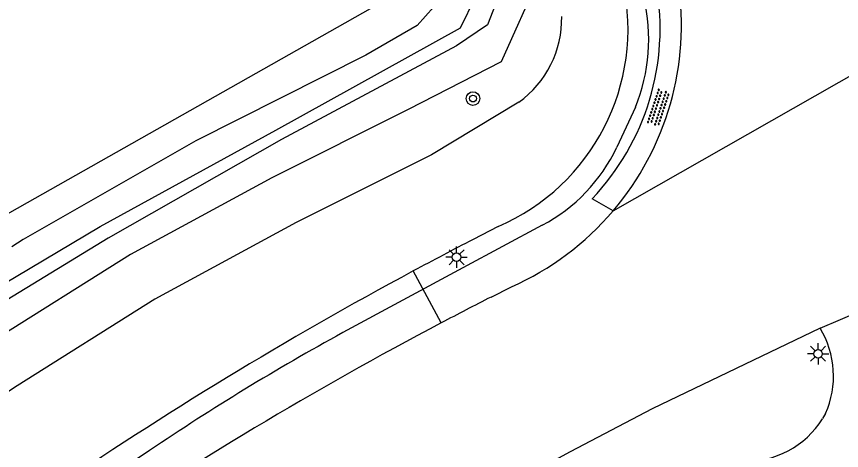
# Model space of a CAD drawing. Extents: x 124000 to 128010, y 398999 to 403000.
# Drawn here: x 124887.05 to 124935.59, y 402884.28 to 402909.83 of the extents above; entities that cross this region are included whole.
import ezdxf

# ---------------------------------------------------------------- set-up
doc = ezdxf.new("R2010")
doc.units = 0
for name, color, linetype in [('gg-knt-BGT kruinlijn', 7, 'Continuous'), ('gg-knt-bovenkant onderkant talud', 7, 'Continuous'), ('gg-knt-verharding', 7, 'Continuous'), ('gg-kntw-beschoeiing', 7, 'Continuous'), ('gg-kntw-bovenkant insteek waterloop', 7, 'Continuous'), ('gg-kntw-waterlijn', 7, 'Continuous'), ('gt-grn-weggrens', 7, 'Continuous'), ('gt-knt-geleideconstructie', 7, 'Continuous'), ('gt-symb-boom', 7, 'Continuous'), ('gt-symb-lichtmast', 7, 'Continuous'), ('gt-symb-overige verharding', 7, 'Continuous'), ('gx-grn-maaiveld', 7, 'Continuous')]:
    doc.layers.add(name, color=color, linetype=linetype)

# ---------------------------------------------------------------- blocks, each defined once
blk = doc.blocks.new('gt0-OVH')
at = {"layer": 'gt-symb-overige verharding'}
for points in [[(-0.972, 0.298), (-0.967, 0.308), (-0.965, 0.319), (-0.966, 0.33), (-0.971, 0.34), (-0.978, 0.348), (-0.988, 0.353), (-0.999, 0.355), (-1.01, 0.354), (-1.02, 0.349), (-1.028, 0.342), (-1.033, 0.332), (-1.035, 0.321), (-1.034, 0.31), (-1.029, 0.3), (-1.022, 0.292), (-1.012, 0.287), (-1.001, 0.285), (-0.99, 0.286), (-0.98, 0.291)], [(-0.872, 0.106), (-0.867, 0.116), (-0.865, 0.126), (-0.866, 0.137), (-0.871, 0.147), (-0.878, 0.156), (-0.888, 0.161), (-0.899, 0.163), (-0.91, 0.162), (-0.92, 0.157), (-0.928, 0.15), (-0.933, 0.14), (-0.935, 0.129), (-0.934, 0.118), (-0.929, 0.108), (-0.922, 0.1), (-0.912, 0.095), (-0.901, 0.092), (-0.89, 0.094), (-0.88, 0.098)], [(-0.772, 0.298), (-0.767, 0.308), (-0.765, 0.319), (-0.766, 0.33), (-0.771, 0.34), (-0.778, 0.348), (-0.788, 0.353), (-0.799, 0.355), (-0.81, 0.354), (-0.82, 0.349), (-0.828, 0.342), (-0.833, 0.332), (-0.835, 0.321), (-0.834, 0.31), (-0.829, 0.3), (-0.822, 0.292), (-0.812, 0.287), (-0.801, 0.285), (-0.79, 0.286), (-0.78, 0.291)], [(-0.672, 0.106), (-0.667, 0.116), (-0.665, 0.126), (-0.666, 0.137), (-0.671, 0.147), (-0.678, 0.156), (-0.688, 0.161), (-0.699, 0.163), (-0.71, 0.162), (-0.72, 0.157), (-0.728, 0.15), (-0.733, 0.14), (-0.735, 0.129), (-0.734, 0.118), (-0.729, 0.108), (-0.722, 0.1), (-0.712, 0.095), (-0.701, 0.092), (-0.69, 0.094), (-0.68, 0.098)], [(-0.572, 0.298), (-0.567, 0.308), (-0.565, 0.319), (-0.566, 0.33), (-0.571, 0.34), (-0.578, 0.348), (-0.588, 0.353), (-0.599, 0.355), (-0.61, 0.354), (-0.62, 0.349), (-0.628, 0.342), (-0.633, 0.332), (-0.635, 0.321), (-0.634, 0.31), (-0.629, 0.3), (-0.622, 0.292), (-0.612, 0.287), (-0.601, 0.285), (-0.59, 0.286), (-0.58, 0.291)], [(-0.472, 0.106), (-0.467, 0.116), (-0.465, 0.126), (-0.466, 0.137), (-0.471, 0.147), (-0.478, 0.156), (-0.488, 0.161), (-0.499, 0.163), (-0.51, 0.162), (-0.52, 0.157), (-0.528, 0.15), (-0.533, 0.14), (-0.535, 0.129), (-0.534, 0.118), (-0.529, 0.108), (-0.522, 0.1), (-0.512, 0.095), (-0.501, 0.092), (-0.49, 0.094), (-0.48, 0.098)], [(-0.372, 0.298), (-0.367, 0.308), (-0.365, 0.319), (-0.366, 0.33), (-0.371, 0.34), (-0.378, 0.348), (-0.388, 0.353), (-0.399, 0.355), (-0.41, 0.354), (-0.42, 0.349), (-0.428, 0.342), (-0.433, 0.332), (-0.435, 0.321), (-0.434, 0.31), (-0.429, 0.3), (-0.422, 0.292), (-0.412, 0.287), (-0.401, 0.285), (-0.39, 0.286), (-0.38, 0.291)], [(-0.272, 0.106), (-0.267, 0.116), (-0.265, 0.126), (-0.266, 0.137), (-0.271, 0.147), (-0.278, 0.156), (-0.288, 0.161), (-0.299, 0.163), (-0.31, 0.162), (-0.32, 0.157), (-0.328, 0.15), (-0.333, 0.14), (-0.335, 0.129), (-0.334, 0.118), (-0.329, 0.108), (-0.322, 0.1), (-0.312, 0.095), (-0.301, 0.092), (-0.29, 0.094), (-0.28, 0.098)], [(-0.172, 0.298), (-0.167, 0.308), (-0.165, 0.319), (-0.166, 0.33), (-0.171, 0.34), (-0.178, 0.348), (-0.188, 0.353), (-0.199, 0.355), (-0.21, 0.354), (-0.22, 0.349), (-0.228, 0.342), (-0.233, 0.332), (-0.235, 0.321), (-0.234, 0.31), (-0.229, 0.3), (-0.222, 0.292), (-0.212, 0.287), (-0.201, 0.285), (-0.19, 0.286), (-0.18, 0.291)], [(-0.072, 0.106), (-0.067, 0.116), (-0.065, 0.126), (-0.066, 0.137), (-0.071, 0.147), (-0.078, 0.156), (-0.088, 0.161), (-0.099, 0.163), (-0.11, 0.162), (-0.12, 0.157), (-0.128, 0.15), (-0.133, 0.14), (-0.135, 0.129), (-0.134, 0.118), (-0.129, 0.108), (-0.122, 0.1), (-0.112, 0.095), (-0.101, 0.092), (-0.09, 0.094), (-0.08, 0.098)], [(0.028, 0.298), (0.033, 0.308), (0.035, 0.319), (0.034, 0.33), (0.029, 0.34), (0.022, 0.348), (0.012, 0.353), (0.001, 0.355), (-0.01, 0.354), (-0.02, 0.349), (-0.028, 0.342), (-0.033, 0.332), (-0.035, 0.321), (-0.034, 0.31), (-0.029, 0.3), (-0.022, 0.292), (-0.012, 0.287), (-0.001, 0.285), (0.01, 0.286), (0.02, 0.291)], [(0.128, 0.106), (0.133, 0.116), (0.135, 0.126), (0.134, 0.137), (0.129, 0.147), (0.122, 0.156), (0.112, 0.161), (0.101, 0.163), (0.09, 0.162), (0.08, 0.157), (0.072, 0.15), (0.067, 0.14), (0.065, 0.129), (0.066, 0.118), (0.071, 0.108), (0.078, 0.1), (0.088, 0.095), (0.099, 0.092), (0.11, 0.094), (0.12, 0.098)], [(0.228, 0.298), (0.233, 0.308), (0.235, 0.319), (0.234, 0.33), (0.229, 0.34), (0.222, 0.348), (0.212, 0.353), (0.201, 0.355), (0.19, 0.354), (0.18, 0.349), (0.172, 0.342), (0.167, 0.332), (0.165, 0.321), (0.166, 0.31), (0.171, 0.3), (0.178, 0.292), (0.188, 0.287), (0.199, 0.285), (0.21, 0.286), (0.22, 0.291)], [(0.328, 0.106), (0.333, 0.116), (0.335, 0.126), (0.334, 0.137), (0.329, 0.147), (0.322, 0.156), (0.312, 0.161), (0.301, 0.163), (0.29, 0.162), (0.28, 0.157), (0.272, 0.15), (0.267, 0.14), (0.265, 0.129), (0.266, 0.118), (0.271, 0.108), (0.278, 0.1), (0.288, 0.095), (0.299, 0.092), (0.31, 0.094), (0.32, 0.098)], [(0.428, 0.298), (0.433, 0.308), (0.435, 0.319), (0.434, 0.33), (0.429, 0.34), (0.422, 0.348), (0.412, 0.353), (0.401, 0.355), (0.39, 0.354), (0.38, 0.349), (0.372, 0.342), (0.367, 0.332), (0.365, 0.321), (0.366, 0.31), (0.371, 0.3), (0.378, 0.292), (0.388, 0.287), (0.399, 0.285), (0.41, 0.286), (0.42, 0.291)], [(0.528, 0.106), (0.533, 0.116), (0.535, 0.126), (0.534, 0.137), (0.529, 0.147), (0.522, 0.156), (0.512, 0.161), (0.501, 0.163), (0.49, 0.162), (0.48, 0.157), (0.472, 0.15), (0.467, 0.14), (0.465, 0.129), (0.466, 0.118), (0.471, 0.108), (0.478, 0.1), (0.488, 0.095), (0.499, 0.092), (0.51, 0.094), (0.52, 0.098)], [(0.628, 0.298), (0.633, 0.308), (0.635, 0.319), (0.634, 0.33), (0.629, 0.34), (0.622, 0.348), (0.612, 0.353), (0.601, 0.355), (0.59, 0.354), (0.58, 0.349), (0.572, 0.342), (0.567, 0.332), (0.565, 0.321), (0.566, 0.31), (0.571, 0.3), (0.578, 0.292), (0.588, 0.287), (0.599, 0.285), (0.61, 0.286), (0.62, 0.291)], [(0.728, 0.106), (0.733, 0.116), (0.735, 0.126), (0.734, 0.137), (0.729, 0.147), (0.722, 0.156), (0.712, 0.161), (0.701, 0.163), (0.69, 0.162), (0.68, 0.157), (0.672, 0.15), (0.667, 0.14), (0.665, 0.129), (0.666, 0.118), (0.671, 0.108), (0.678, 0.1), (0.688, 0.095), (0.699, 0.092), (0.71, 0.094), (0.72, 0.098)], [(0.828, 0.298), (0.833, 0.308), (0.835, 0.319), (0.834, 0.33), (0.829, 0.34), (0.822, 0.348), (0.812, 0.353), (0.801, 0.355), (0.79, 0.354), (0.78, 0.349), (0.772, 0.342), (0.767, 0.332), (0.765, 0.321), (0.766, 0.31), (0.771, 0.3), (0.778, 0.292), (0.788, 0.287), (0.799, 0.285), (0.81, 0.286), (0.82, 0.291)], [(0.928, 0.106), (0.933, 0.116), (0.935, 0.126), (0.934, 0.137), (0.929, 0.147), (0.922, 0.156), (0.912, 0.161), (0.901, 0.163), (0.89, 0.162), (0.88, 0.157), (0.872, 0.15), (0.867, 0.14), (0.865, 0.129), (0.866, 0.118), (0.871, 0.108), (0.878, 0.1), (0.888, 0.095), (0.899, 0.092), (0.91, 0.094), (0.92, 0.098)], [(1.028, 0.298), (1.033, 0.308), (1.035, 0.319), (1.034, 0.33), (1.029, 0.34), (1.022, 0.348), (1.012, 0.353), (1.001, 0.355), (0.99, 0.354), (0.98, 0.349), (0.972, 0.342), (0.967, 0.332), (0.965, 0.321), (0.966, 0.31), (0.971, 0.3), (0.978, 0.292), (0.988, 0.287), (0.999, 0.285), (1.01, 0.286), (1.02, 0.291)], [(-0.972, -0.142), (-0.967, -0.132), (-0.965, -0.121), (-0.966, -0.11), (-0.971, -0.1), (-0.978, -0.092), (-0.988, -0.087), (-0.999, -0.085), (-1.01, -0.086), (-1.02, -0.091), (-1.028, -0.098), (-1.033, -0.108), (-1.035, -0.119), (-1.034, -0.13), (-1.029, -0.14), (-1.022, -0.148), (-1.012, -0.153), (-1.001, -0.155), (-0.99, -0.154), (-0.98, -0.149)], [(-0.872, -0.334), (-0.867, -0.324), (-0.865, -0.314), (-0.866, -0.303), (-0.871, -0.293), (-0.878, -0.284), (-0.888, -0.279), (-0.899, -0.277), (-0.91, -0.278), (-0.92, -0.283), (-0.928, -0.29), (-0.933, -0.3), (-0.935, -0.311), (-0.934, -0.322), (-0.929, -0.332), (-0.922, -0.34), (-0.912, -0.345), (-0.901, -0.348), (-0.89, -0.346), (-0.88, -0.342)], [(-0.772, -0.142), (-0.767, -0.132), (-0.765, -0.121), (-0.766, -0.11), (-0.771, -0.1), (-0.778, -0.092), (-0.788, -0.087), (-0.799, -0.085), (-0.81, -0.086), (-0.82, -0.091), (-0.828, -0.098), (-0.833, -0.108), (-0.835, -0.119), (-0.834, -0.13), (-0.829, -0.14), (-0.822, -0.148), (-0.812, -0.153), (-0.801, -0.155), (-0.79, -0.154), (-0.78, -0.149)], [(-0.672, -0.334), (-0.667, -0.324), (-0.665, -0.314), (-0.666, -0.303), (-0.671, -0.293), (-0.678, -0.284), (-0.688, -0.279), (-0.699, -0.277), (-0.71, -0.278), (-0.72, -0.283), (-0.728, -0.29), (-0.733, -0.3), (-0.735, -0.311), (-0.734, -0.322), (-0.729, -0.332), (-0.722, -0.34), (-0.712, -0.345), (-0.701, -0.348), (-0.69, -0.346), (-0.68, -0.342)], [(-0.572, -0.142), (-0.567, -0.132), (-0.565, -0.121), (-0.566, -0.11), (-0.571, -0.1), (-0.578, -0.092), (-0.588, -0.087), (-0.599, -0.085), (-0.61, -0.086), (-0.62, -0.091), (-0.628, -0.098), (-0.633, -0.108), (-0.635, -0.119), (-0.634, -0.13), (-0.629, -0.14), (-0.622, -0.148), (-0.612, -0.153), (-0.601, -0.155), (-0.59, -0.154), (-0.58, -0.149)], [(-0.472, -0.334), (-0.467, -0.324), (-0.465, -0.314), (-0.466, -0.303), (-0.471, -0.293), (-0.478, -0.284), (-0.488, -0.279), (-0.499, -0.277), (-0.51, -0.278), (-0.52, -0.283), (-0.528, -0.29), (-0.533, -0.3), (-0.535, -0.311), (-0.534, -0.322), (-0.529, -0.332), (-0.522, -0.34), (-0.512, -0.345), (-0.501, -0.348), (-0.49, -0.346), (-0.48, -0.342)], [(-0.372, -0.142), (-0.367, -0.132), (-0.365, -0.121), (-0.366, -0.11), (-0.371, -0.1), (-0.378, -0.092), (-0.388, -0.087), (-0.399, -0.085), (-0.41, -0.086), (-0.42, -0.091), (-0.428, -0.098), (-0.433, -0.108), (-0.435, -0.119), (-0.434, -0.13), (-0.429, -0.14), (-0.422, -0.148), (-0.412, -0.153), (-0.401, -0.155), (-0.39, -0.154), (-0.38, -0.149)], [(-0.272, -0.334), (-0.267, -0.324), (-0.265, -0.314), (-0.266, -0.303), (-0.271, -0.293), (-0.278, -0.284), (-0.288, -0.279), (-0.299, -0.277), (-0.31, -0.278), (-0.32, -0.283), (-0.328, -0.29), (-0.333, -0.3), (-0.335, -0.311), (-0.334, -0.322), (-0.329, -0.332), (-0.322, -0.34), (-0.312, -0.345), (-0.301, -0.348), (-0.29, -0.346), (-0.28, -0.342)], [(-0.172, -0.142), (-0.167, -0.132), (-0.165, -0.121), (-0.166, -0.11), (-0.171, -0.1), (-0.178, -0.092), (-0.188, -0.087), (-0.199, -0.085), (-0.21, -0.086), (-0.22, -0.091), (-0.228, -0.098), (-0.233, -0.108), (-0.235, -0.119), (-0.234, -0.13), (-0.229, -0.14), (-0.222, -0.148), (-0.212, -0.153), (-0.201, -0.155), (-0.19, -0.154), (-0.18, -0.149)], [(-0.072, -0.334), (-0.067, -0.324), (-0.065, -0.314), (-0.066, -0.303), (-0.071, -0.293), (-0.078, -0.284), (-0.088, -0.279), (-0.099, -0.277), (-0.11, -0.278), (-0.12, -0.283), (-0.128, -0.29), (-0.133, -0.3), (-0.135, -0.311), (-0.134, -0.322), (-0.129, -0.332), (-0.122, -0.34), (-0.112, -0.345), (-0.101, -0.348), (-0.09, -0.346), (-0.08, -0.342)], [(0.028, -0.142), (0.033, -0.132), (0.035, -0.121), (0.034, -0.11), (0.029, -0.1), (0.022, -0.092), (0.012, -0.087), (0.001, -0.085), (-0.01, -0.086), (-0.02, -0.091), (-0.028, -0.098), (-0.033, -0.108), (-0.035, -0.119), (-0.034, -0.13), (-0.029, -0.14), (-0.022, -0.148), (-0.012, -0.153), (-0.001, -0.155), (0.01, -0.154), (0.02, -0.149)], [(0.128, -0.334), (0.133, -0.324), (0.135, -0.314), (0.134, -0.303), (0.129, -0.293), (0.122, -0.284), (0.112, -0.279), (0.101, -0.277), (0.09, -0.278), (0.08, -0.283), (0.072, -0.29), (0.067, -0.3), (0.065, -0.311), (0.066, -0.322), (0.071, -0.332), (0.078, -0.34), (0.088, -0.345), (0.099, -0.348), (0.11, -0.346), (0.12, -0.342)], [(0.228, -0.142), (0.233, -0.132), (0.235, -0.121), (0.234, -0.11), (0.229, -0.1), (0.222, -0.092), (0.212, -0.087), (0.201, -0.085), (0.19, -0.086), (0.18, -0.091), (0.172, -0.098), (0.167, -0.108), (0.165, -0.119), (0.166, -0.13), (0.171, -0.14), (0.178, -0.148), (0.188, -0.153), (0.199, -0.155), (0.21, -0.154), (0.22, -0.149)], [(0.328, -0.334), (0.333, -0.324), (0.335, -0.314), (0.334, -0.303), (0.329, -0.293), (0.322, -0.284), (0.312, -0.279), (0.301, -0.277), (0.29, -0.278), (0.28, -0.283), (0.272, -0.29), (0.267, -0.3), (0.265, -0.311), (0.266, -0.322), (0.271, -0.332), (0.278, -0.34), (0.288, -0.345), (0.299, -0.348), (0.31, -0.346), (0.32, -0.342)], [(0.428, -0.142), (0.433, -0.132), (0.435, -0.121), (0.434, -0.11), (0.429, -0.1), (0.422, -0.092), (0.412, -0.087), (0.401, -0.085), (0.39, -0.086), (0.38, -0.091), (0.372, -0.098), (0.367, -0.108), (0.365, -0.119), (0.366, -0.13), (0.371, -0.14), (0.378, -0.148), (0.388, -0.153), (0.399, -0.155), (0.41, -0.154), (0.42, -0.149)], [(0.528, -0.334), (0.533, -0.324), (0.535, -0.314), (0.534, -0.303), (0.529, -0.293), (0.522, -0.284), (0.512, -0.279), (0.501, -0.277), (0.49, -0.278), (0.48, -0.283), (0.472, -0.29), (0.467, -0.3), (0.465, -0.311), (0.466, -0.322), (0.471, -0.332), (0.478, -0.34), (0.488, -0.345), (0.499, -0.348), (0.51, -0.346), (0.52, -0.342)], [(0.628, -0.142), (0.633, -0.132), (0.635, -0.121), (0.634, -0.11), (0.629, -0.1), (0.622, -0.092), (0.612, -0.087), (0.601, -0.085), (0.59, -0.086), (0.58, -0.091), (0.572, -0.098), (0.567, -0.108), (0.565, -0.119), (0.566, -0.13), (0.571, -0.14), (0.578, -0.148), (0.588, -0.153), (0.599, -0.155), (0.61, -0.154), (0.62, -0.149)], [(0.728, -0.334), (0.733, -0.324), (0.735, -0.314), (0.734, -0.303), (0.729, -0.293), (0.722, -0.284), (0.712, -0.279), (0.701, -0.277), (0.69, -0.278), (0.68, -0.283), (0.672, -0.29), (0.667, -0.3), (0.665, -0.311), (0.666, -0.322), (0.671, -0.332), (0.678, -0.34), (0.688, -0.345), (0.699, -0.348), (0.71, -0.346), (0.72, -0.342)], [(0.828, -0.142), (0.833, -0.132), (0.835, -0.121), (0.834, -0.11), (0.829, -0.1), (0.822, -0.092), (0.812, -0.087), (0.801, -0.085), (0.79, -0.086), (0.78, -0.091), (0.772, -0.098), (0.767, -0.108), (0.765, -0.119), (0.766, -0.13), (0.771, -0.14), (0.778, -0.148), (0.788, -0.153), (0.799, -0.155), (0.81, -0.154), (0.82, -0.149)], [(0.928, -0.334), (0.933, -0.324), (0.935, -0.314), (0.934, -0.303), (0.929, -0.293), (0.922, -0.284), (0.912, -0.279), (0.901, -0.277), (0.89, -0.278), (0.88, -0.283), (0.872, -0.29), (0.867, -0.3), (0.865, -0.311), (0.866, -0.322), (0.871, -0.332), (0.878, -0.34), (0.888, -0.345), (0.899, -0.348), (0.91, -0.346), (0.92, -0.342)], [(1.028, -0.142), (1.033, -0.132), (1.035, -0.121), (1.034, -0.11), (1.029, -0.1), (1.022, -0.092), (1.012, -0.087), (1.001, -0.085), (0.99, -0.086), (0.98, -0.091), (0.972, -0.098), (0.967, -0.108), (0.965, -0.119), (0.966, -0.13), (0.971, -0.14), (0.978, -0.148), (0.988, -0.153), (0.999, -0.155), (1.01, -0.154), (1.02, -0.149)]]:
    blk.add_lwpolyline(points, close=True, dxfattribs=at)
blk = doc.blocks.new('gt0-BOOM')
at = {"layer": 'gt-symb-boom'}
for radius in [0.4, 0.2]:
    blk.add_circle((0, 0), radius, dxfattribs=at)
blk = doc.blocks.new('gt0-LMAST')
at = {"layer": 'gt-symb-lichtmast'}
for p, q in [((-0.005, 0.246), (-0.005, 0.621)), ((-0.182, 0.173), (-0.447, 0.438)), ((0.172, 0.173), (0.437, 0.438)), ((-0.255, -0.004), (-0.63, -0.004)), ((-0.182, -0.181), (-0.447, -0.446)), ((-0.005, -0.254), (-0.005, -0.629)), ((0.437, -0.446), (0.172, -0.181)), ((0.245, -0.004), (0.62, -0.004))]:
    blk.add_line(p, q, dxfattribs=at)
blk.add_circle((-0.005, -0.004), 0.25, dxfattribs=at)

msp = doc.modelspace()

# ---------------------------------------------------------------- linework, layer by layer
at = {"layer": 'gg-knt-BGT kruinlijn'}
msp.add_line((124915.383, 402897.46), (124913.91, 402896.7), dxfattribs=at)
for centre, radius, start, end in [((124910.362, 402909.09), 12.667, 293.3537, 12.262), ((125029.856, 402672.619), 252.301, 117.35834, 118.26081), ((125023.474, 402684.729), 238.613, 118.28791, 130.44619)]:
    msp.add_arc(centre, radius, start, end, dxfattribs=at)
at = {"layer": 'gg-knt-bovenkant onderkant talud'}
for centre, radius, start, end in [((124913.019, 402909.724), 6.111, 305.988, 0.9818), ((124866.948, 403033.996), 174.237, 290.31017, 304.31789)]:
    msp.add_arc(centre, radius, start, end, dxfattribs=at)
at = {"layer": 'gg-knt-verharding'}
for p, q in [((124922.148, 402898.383), (124920.92, 402899.096)), ((124934.33, 402891.48), (124943.73, 402895.459)), ((124914.97, 402893.31), (124916.174, 402893.911)), ((124934.33, 402891.48), (124924.451, 402886.721)), ((124934.65, 402886.45), (124934.47, 402886.15))]:
    msp.add_line(p, q, dxfattribs=at)
for centre, radius, start, end in [((124910.317, 402909.135), 14.602, 316.5672, 9.8036), ((124909.302, 402909.317), 16.87, 319.5962, 8.5276), ((124909.287, 402909.337), 16.893, 294.0578, 319.5776), ((124929.69, 402888.66), 5.43, 335.9872, 31.2931), ((125037.892, 402664.235), 249.738, 117.01608, 143.5612), ((124929.992, 402888.901), 5.256, 267.5933, 328.4352)]:
    msp.add_arc(centre, radius, start, end, dxfattribs=at)
at = {"layer": 'gg-kntw-beschoeiing'}
msp.add_lwpolyline([(124908.759, 402917.847), (124911.089, 402917.571), (124904.153, 402934.139), (124900.798, 402939.063), (124896.797, 402943.549), (124892.011, 402947.187), (124886.62, 402949.837), (124880.89, 402951.286), (124869.833, 402953.158), (124869.702, 402952.08), (124860.778, 402953.2), (124822.015, 402958.031), (124820.832, 402955.131), (124810.366, 402929.463), (124809.429, 402927.116), (124805.608, 402917.54), (124884.244, 402896.927), (124907.884, 402910.302), (124908.759, 402917.847)], dxfattribs=at)
at = {"layer": 'gg-kntw-bovenkant insteek waterloop'}
for points in [[(124813.829, 402961.925), (124814.538, 402961.165), (124870.038, 402954.417), (124881.058, 402952.542), (124887.044, 402950.899), (124892.573, 402948.265), (124897.821, 402944.353), (124901.897, 402939.884), (124904.314, 402935.98), (124908.171, 402927.71), (124911.641, 402918.881), (124912.882, 402913.467), (124912.092, 402910.974), (124910.62, 402909.297), (124907.592, 402907.544), (124897.599, 402902.509), (124887.437, 402896.703), (124886.77, 402896.265)], [(124917.82, 402912.206), (124915.559, 402907.162), (124910.101, 402904.359), (124902.066, 402900.331), (124893.761, 402895.812), (124885.444, 402890.593), (124877.09, 402885.145), (124869.41, 402879.656), (124861.79, 402873.621), (124854.283, 402867.282), (124846.883, 402860.853), (124839.919, 402853.914), (124833.222, 402846.355), (124826.696, 402838.864), (124820.765, 402831.42), (124814.601, 402823.162), (124809.384, 402815.696), (124798.506, 402798.465), (124788.97, 402783.443), (124783.069, 402774.785), (124777.56, 402767.487), (124776.514, 402767.407), (124774.282, 402769.203)]]:
    msp.add_lwpolyline(points, dxfattribs=at)
at = {"layer": 'gg-kntw-waterlijn'}
for points in [[(124915.9, 402912.272), (124914.76, 402909.345), (124912.931, 402908.11), (124902.634, 402902.58)], [(124775.895, 402771.707), (124776.588, 402771.462), (124782.473, 402779.426), (124790.23, 402792.012), (124797.532, 402803.468), (124804.147, 402813.683), (124810.359, 402822.762), (124817.53, 402832.555), (124824.93, 402842.215), (124832.258, 402850.806), (124849.245, 402867.534), (124859.839, 402875.814), (124867.89, 402881.922), (124875.166, 402887.157), (124882.16, 402891.628), (124891.979, 402897.469), (124902.299, 402903.144), (124913.18, 402909.152), (124914.049, 402910.982)], [(124902.634, 402902.58), (124892.432, 402896.781), (124882.756, 402890.872), (124875.646, 402886.209), (124868.227, 402880.937), (124860.394, 402874.835), (124845.859, 402861.88), (124838.895, 402854.941), (124832.325, 402847.137), (124825.798, 402839.646), (124819.812, 402832.132), (124813.647, 402823.874), (124808.378, 402816.332), (124797.5, 402799.1), (124787.987, 402784.114), (124782.085, 402775.455), (124776.838, 402768.433), (124775.228, 402769.628), (124775.568, 402770.196), (124775.153, 402770.555)]]:
    msp.add_lwpolyline(points, dxfattribs=at)
at = {"layer": 'gt-grn-weggrens'}
msp.add_line((124922.148, 402898.383), (124947.405, 402912.777), dxfattribs=at)
at = {"layer": 'gt-knt-geleideconstructie'}
msp.add_line((124923.462, 402904.486), (124922.376, 402902.133), dxfattribs=at)
for points in [[(124917.986, 402897.537), (124913.301, 402895.038), (124906.248, 402891.216)], [(124894.882, 402884.275), (124890.397, 402881.253), (124883.814, 402876.699), (124879.525, 402873.563)]]:
    msp.add_lwpolyline(points, dxfattribs=at)
for centre, radius, start, end in [((124913.603, 402908.5), 10.644, 337.8453, 13.1682), ((124913.196, 402906.507), 10.169, 298.1028, 334.5237), ((124973.547, 402768.237), 140.189, 118.68909, 124.13415)]:
    msp.add_arc(centre, radius, start, end, dxfattribs=at)
at = {"layer": 'gx-grn-maaiveld'}
msp.add_line((124912.04, 402891.79), (124910.395, 402894.846), dxfattribs=at)
for points in [[(124884.244, 402896.927), (124907.884, 402910.302), (124908.759, 402917.847), (124911.089, 402917.571), (124904.153, 402934.139), (124900.798, 402939.063), (124896.797, 402943.549), (124892.011, 402947.187), (124886.62, 402949.837), (124880.89, 402951.286), (124869.833, 402953.158), (124869.702, 402952.08), (124860.778, 402953.2), (124822.015, 402958.031), (124820.832, 402955.131)], [(124916.61, 402904.78), (124911.472, 402901.69), (124903.5, 402897.696), (124895.195, 402893.177), (124887.083, 402888.08), (124878.729, 402882.632), (124871.273, 402877.304), (124863.653, 402871.269), (124856.251, 402865.017), (124848.851, 402858.588), (124842.164, 402851.925), (124835.467, 402844.366), (124829.042, 402836.995), (124823.111, 402829.551), (124817.06, 402821.444), (124811.843, 402813.978), (124801.039, 402796.857), (124791.503, 402781.835), (124785.463, 402772.978), (124779.954, 402765.68), (124777.667, 402761.48), (124768.424, 402744.974), (124766.85, 402741.95)]]:
    msp.add_lwpolyline(points, dxfattribs=at)
for centre, radius, start, end in [((125021.266, 402684.827), 234.017, 117.01491, 117.82307), ((125020.053, 402687.074), 231.464, 117.81724, 130.29927)]:
    msp.add_arc(centre, radius, start, end, dxfattribs=at)

# ---------------------------------------------------------------- block references
at = {"layer": 'gt-symb-boom'}
msp.add_blockref('gt0-BOOM', (124913.907, 402904.996), dxfattribs=at)
at = {"layer": 'gt-symb-lichtmast'}
for p in [(124912.945, 402895.662), (124934.217, 402889.974)]:
    msp.add_blockref('gt0-LMAST', p, dxfattribs=at)
at = {"layer": 'gt-symb-overige verharding', "rotation": 71.5831655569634}
msp.add_blockref('gt0-OVH', (124924.824, 402904.461), dxfattribs=at)

doc.saveas('drawing.dxf')
